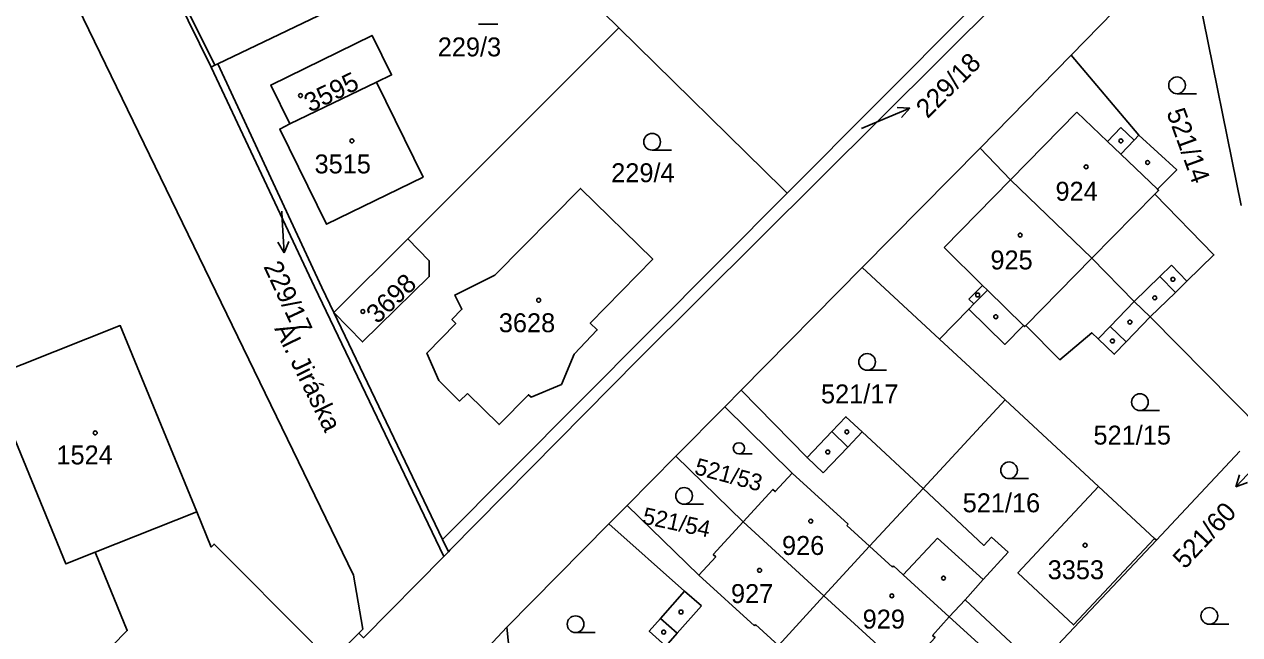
# Model space of a CAD drawing. Extents: x -679220 to -673243, y -1075091 to -1066557.
# Drawn here: x -675950 to -675840.9, y -1071652.9 to -1071598.1 of the extents above; entities that cross this region are included whole.
import ezdxf

# ---------------------------------------------------------------- set-up
doc = ezdxf.new("R2010")
doc.units = 0
for name, color, linetype in [('Hranice parcel', 7, 'Continuous'), ('Parcelní čísla', 7, 'Continuous'), ('Pop  PČ popisy', 7, 'Continuous'), ('Vnitřní kresba', 7, 'Continuous'), ('Značky budov', 7, 'Continuous'), ('Značky kultur', 7, 'Continuous')]:
    doc.layers.add(name, color=color, linetype=linetype)

msp = doc.modelspace()

# ---------------------------------------------------------------- linework, layer by layer
at = {"layer": 'Hranice parcel'}
for p, q in [((-675896.66, -1071598.42), (-675909.23, -1071586.08)), ((-675939.91, -1071588.47), (-675933.24, -1071601.95)), ((-675856.06, -1071600.88), (-675845.69, -1071590.25)), ((-675845.69, -1071590.25), (-675840.78, -1071614.39)), ((-675932.64, -1071601.66), (-675920.21, -1071595.68)), ((-675915.61, -1071617.37), (-675896.66, -1071598.42)), ((-675864.22, -1071609.24), (-675856.06, -1071600.88)), ((-675918.42, -1071603.32), (-675926.18, -1071607.06)), ((-675874.81, -1071619.96), (-675864.22, -1071609.24)), ((-675912.49, -1071644.37), (-675881.54, -1071613.27)), ((-675922.23, -1071624), (-675915.61, -1071617.37)), ((-675885.67, -1071630.95), (-675874.81, -1071619.96)), ((-675874.81, -1071619.96), (-675867.88, -1071626.38)), ((-675912.49, -1071644.37), (-675922.23, -1071624)), ((-675848.96, -1071624.39), (-675839.01, -1071634.47)), ((-675867.88, -1071626.38), (-675861.99, -1071631.84)), ((-675887.15, -1071632.45), (-675885.67, -1071630.95)), ((-675891.53, -1071636.88), (-675887.15, -1071632.45)), ((-675861.99, -1071631.84), (-675869.35, -1071639.78)), ((-675861.99, -1071631.84), (-675853.61, -1071639.61)), ((-675895.92, -1071641.31), (-675891.53, -1071636.88)), ((-675891.53, -1071636.88), (-675885.5, -1071642.8)), ((-675840.91, -1071636.43), (-675848.4, -1071644.43)), ((-675853.61, -1071639.61), (-675848.57, -1071644.27)), ((-675943.67, -1071645.52), (-675934.54, -1071641.89)), ((-675897.55, -1071642.97), (-675895.92, -1071641.31)), ((-675906.72, -1071652.25), (-675897.55, -1071642.97)), ((-675885.5, -1071642.8), (-675878.24, -1071649.44)), ((-675911.96, -1071645.47), (-675912.49, -1071644.37)), ((-675848.4, -1071644.43), (-675859.1, -1071655.78)), ((-675848.57, -1071644.27), (-675848.4, -1071644.43)), ((-675911.96, -1071645.47), (-675912.38, -1071645.9)), ((-675870.95, -1071656.1), (-675878.24, -1071649.44)), ((-675915.58, -1071661.71), (-675906.72, -1071652.25))]:
    msp.add_line(p, q, dxfattribs=at)
for points in [[(-675831.77, -1071565.57), (-675862.32, -1071595.73), (-675894.88, -1071628.17), (-675911.82, -1071645.32), (-675911.96, -1071645.47)], [(-676011.87, -1071581.65), (-676010.11, -1071577.99), (-675962.74, -1071567.26), (-675958.61, -1071569.02), (-675920.48, -1071647.57), (-675919.65, -1071652.44), (-675920, -1071652.79)], [(-675881.54, -1071613.27), (-675865.23, -1071596.89), (-675865.71, -1071596.42)], [(-675881.54, -1071613.27), (-675881.98, -1071612.85), (-675896.66, -1071598.42)], [(-675926.18, -1071607.06), (-675927.9, -1071603.57), (-675918.8, -1071599.11), (-675917.06, -1071602.66), (-675918.42, -1071603.32)], [(-675848.96, -1071624.39), (-675846.7, -1071622.19), (-675845.66, -1071621.18), (-675843.24, -1071618.82), (-675848.55, -1071613.37), (-675848.2, -1071613.02), (-675848.3, -1071612.91), (-675846.58, -1071611.18), (-675849.97, -1071608.07), (-675856.06, -1071600.88)], [(-675933.24, -1071601.95), (-675932.91, -1071601.79), (-675932.64, -1071601.66)], [(-675912.38, -1071645.9), (-675923.99, -1071621.69), (-675933.24, -1071601.95)], [(-675922.23, -1071624), (-675923.31, -1071621.75), (-675932.64, -1071601.66)], [(-675918.42, -1071603.32), (-675914.23, -1071611.83), (-675922.89, -1071616.07), (-675927.1, -1071607.52), (-675926.18, -1071607.06)], [(-675864.22, -1071609.24), (-675861.5, -1071612.08), (-675854.19, -1071619.12), (-675850.4, -1071623), (-675848.96, -1071624.39)], [(-675910.24, -1071631.25), (-675910.96, -1071631.94), (-675912.82, -1071630.1), (-675913.89, -1071627.65), (-675911.29, -1071624.98), (-675911.64, -1071624.63), (-675910.74, -1071623.7), (-675911.39, -1071622.42), (-675907.78, -1071620.63), (-675900.1, -1071612.84), (-675893.61, -1071619.2), (-675899.23, -1071624.94), (-675898.59, -1071625.56), (-675900.68, -1071627.72), (-675901.81, -1071630.46), (-675904.53, -1071631.6), (-675904.77, -1071631.37), (-675907.4, -1071634.06), (-675910.24, -1071631.25)], [(-675915.61, -1071617.37), (-675913.67, -1071619.34), (-675913.68, -1071620.76), (-675919.67, -1071626.63), (-675922.23, -1071624)], [(-675867.88, -1071626.38), (-675865.25, -1071623.69), (-675862, -1071626.86), (-675860.32, -1071625.16), (-675860.22, -1071625.26), (-675860.11, -1071625.15), (-675857.08, -1071628.23), (-675854.2, -1071625.81), (-675853.62, -1071626.36), (-675852.18, -1071627.74), (-675851.11, -1071626.62), (-675848.96, -1071624.39)], [(-675934.54, -1071641.89), (-675941.42, -1071625.16), (-675953.19, -1071629.84), (-675946.31, -1071646.57), (-675943.67, -1071645.52)], [(-675869.35, -1071639.78), (-675874.81, -1071634.71), (-675876.28, -1071633.35), (-675877.55, -1071634.69), (-675879.76, -1071637.01), (-675885.67, -1071630.95)], [(-675887.15, -1071632.45), (-675881.1, -1071638.42), (-675882.61, -1071640.07), (-675882.83, -1071639.87), (-675885.5, -1071642.8)], [(-675878.24, -1071649.44), (-675874.16, -1071644.98), (-675869.35, -1071639.78)], [(-675860.11, -1071654.88), (-675865.58, -1071649.78), (-675863.95, -1071647.98), (-675861.72, -1071645.51), (-675863.2, -1071644.17), (-675863.89, -1071644.9), (-675869.35, -1071639.78)], [(-675848.57, -1071644.27), (-675855.83, -1071652.04), (-675860.84, -1071647.36), (-675853.61, -1071639.61)], [(-675943.67, -1071645.52), (-675940.78, -1071652.55), (-675947.61, -1071659.51), (-675938.7, -1071668.46), (-675924.16, -1071653.64), (-675932.99, -1071644.79), (-675933.25, -1071645.05), (-675934.54, -1071641.89)], [(-675885.5, -1071642.8), (-675888.18, -1071645.72), (-675887.96, -1071645.93), (-675889.47, -1071647.57), (-675895.92, -1071641.31)], [(-675897.55, -1071642.97), (-675890.75, -1071649.02), (-675892.92, -1071651.46), (-675893.92, -1071652.6), (-675892.45, -1071653.96), (-675887.04, -1071658.99)], [(-675920, -1071652.79), (-675919.58, -1071653.19), (-675912.38, -1071645.9)], [(-675887.04, -1071658.99), (-675882.32, -1071653.9), (-675878.24, -1071649.44)], [(-675870.95, -1071656.1), (-675868.27, -1071653.18), (-675868.49, -1071652.98), (-675866.99, -1071651.33), (-675861.47, -1071656.34)], [(-675976.71, -1071708.75), (-675975.19, -1071708.41), (-675920, -1071652.79)], [(-675906.72, -1071652.25), (-675906.47, -1071654.59), (-675893.87, -1071666.36)]]:
    msp.add_lwpolyline(points, dxfattribs=at)
at = {"layer": 'Pop  PČ popisy'}
for p, q in [((-675873.31, -1071606.81), (-675870.55, -1071605.64)), ((-675870.55, -1071605.64), (-675871.67, -1071605.57)), ((-675870.55, -1071605.64), (-675871.27, -1071606.49)), ((-675874.87, -1071607.47), (-675873.31, -1071606.81)), ((-675926.91, -1071614.88), (-675926.87, -1071615.64)), ((-675926.87, -1071615.64), (-675926.71, -1071618.64)), ((-675926.71, -1071618.64), (-675927.27, -1071617.66)), ((-675926.71, -1071618.64), (-675926.27, -1071617.61)), ((-675839.21, -1071637.45), (-675841.26, -1071639.65)), ((-675841.26, -1071639.65), (-675840.94, -1071638.57)), ((-675841.26, -1071639.65), (-675840.21, -1071639.25))]:
    msp.add_line(p, q, dxfattribs=at)
at = {"layer": 'Vnitřní kresba'}
for p, q in [((-675932.91, -1071601.79), (-675939.59, -1071588.32)), ((-675855.53, -1071605.99), (-675861.5, -1071612.08)), ((-675855.53, -1071605.99), (-675852.78, -1071608.62)), ((-675852.78, -1071608.62), (-675851.59, -1071607.37)), ((-675851.59, -1071607.37), (-675850.39, -1071608.52)), ((-675850.39, -1071608.52), (-675851.59, -1071609.76)), ((-675850.39, -1071608.52), (-675849.97, -1071608.07)), ((-675852.78, -1071608.62), (-675851.59, -1071609.76)), ((-675851.59, -1071609.76), (-675848.3, -1071612.91)), ((-675861.5, -1071612.08), (-675867.46, -1071618.15)), ((-675854.19, -1071619.12), (-675848.55, -1071613.37)), ((-675867.46, -1071618.15), (-675864, -1071621.55)), ((-675860.11, -1071625.15), (-675854.19, -1071619.12)), ((-675848.1, -1071620.75), (-675847.06, -1071619.74)), ((-675847.06, -1071619.74), (-675845.66, -1071621.18)), ((-675864, -1071621.55), (-675865.23, -1071622.8)), ((-675864, -1071621.55), (-675863.57, -1071621.97)), ((-675850.4, -1071623), (-675848.1, -1071620.75)), ((-675848.1, -1071620.75), (-675846.7, -1071622.19)), ((-675864.8, -1071623.22), (-675863.57, -1071621.97)), ((-675863.57, -1071621.97), (-675860.32, -1071625.16)), ((-675865.25, -1071623.69), (-675864.8, -1071623.22)), ((-675865.23, -1071622.8), (-675864.8, -1071623.22)), ((-675852.55, -1071625.24), (-675850.4, -1071623)), ((-675853.62, -1071626.36), (-675852.55, -1071625.24)), ((-675852.55, -1071625.24), (-675851.11, -1071626.62)), ((-675876.11, -1071636.07), (-675877.55, -1071634.69)), ((-675874.81, -1071634.71), (-675876.11, -1071636.07)), ((-675876.11, -1071636.07), (-675878.31, -1071638.39)), ((-675878.31, -1071638.39), (-675879.76, -1071637.01)), ((-675881.1, -1071638.42), (-675876.08, -1071643.01)), ((-675876.08, -1071643.01), (-675876.19, -1071643.12)), ((-675876.19, -1071643.12), (-675874.16, -1071644.98)), ((-675871.12, -1071647.55), (-675868.04, -1071644.24)), ((-675868.04, -1071644.24), (-675863.95, -1071647.98)), ((-675874.16, -1071644.98), (-675872.1, -1071646.85)), ((-675872.1, -1071646.85), (-675872, -1071646.74)), ((-675872, -1071646.74), (-675871.12, -1071647.55)), ((-675889.47, -1071647.57), (-675884.49, -1071652.12)), ((-675871.12, -1071647.55), (-675866.99, -1071651.33)), ((-675890.75, -1071649.02), (-675889.25, -1071650.34)), ((-675865.58, -1071649.78), (-675866.99, -1071651.33)), ((-675889.25, -1071650.34), (-675891.42, -1071652.79)), ((-675892.92, -1071651.46), (-675891.42, -1071652.79)), ((-675884.49, -1071652.12), (-675884.39, -1071652.01)), ((-675884.39, -1071652.01), (-675882.32, -1071653.9)), ((-675891.42, -1071652.79), (-675892.45, -1071653.96))]:
    msp.add_line(p, q, dxfattribs=at)
at = {"layer": 'Značky budov'}
for centre in [(-675925.23, -1071604.51), (-675920.62, -1071608.58), (-675851.59, -1071608.58), (-675854.71, -1071610.91), (-675849.19, -1071610.52), (-675860.63, -1071617.04), (-675846.92, -1071621.01), (-675903.85, -1071622.89), (-675864.45, -1071622.42), (-675848.55, -1071622.67), (-675919.64, -1071623.9), (-675862.82, -1071624.37), (-675850.78, -1071624.85), (-675852.35, -1071626.55), (-675943.66, -1071634.8), (-675876.19, -1071634.71), (-675877.9, -1071636.52), (-675879.43, -1071642.73), (-675854.8, -1071644.89), (-675884.02, -1071647.14), (-675867.51, -1071647.84), (-675872.15, -1071649.43), (-675891.08, -1071650.88), (-675892.63, -1071652.69)]:
    msp.add_circle(centre, 0.175, dxfattribs=at)
at = {"layer": 'Značky kultur'}
for p, q in [((-675909.26, -1071598.11), (-675907.51, -1071598.11)), ((-675846.55, -1071604.34), (-675844.8, -1071604.34)), ((-675893.67, -1071609.41), (-675891.92, -1071609.41)), ((-675874.37, -1071629.18), (-675872.62, -1071629.18)), ((-675849.88, -1071632.79), (-675848.13, -1071632.79)), ((-675885.88, -1071636.68), (-675884.7, -1071636.68)), ((-675861.63, -1071638.91), (-675859.88, -1071638.91)), ((-675890.8, -1071641.21), (-675889.05, -1071641.21)), ((-675843.65, -1071651.99), (-675841.9, -1071651.99)), ((-675900.54, -1071652.73), (-675898.79, -1071652.73))]:
    msp.add_line(p, q, dxfattribs=at)
for centre, radius in [((-675846.55, -1071603.59), 0.75), ((-675893.67, -1071608.66), 0.75), ((-675874.37, -1071628.43), 0.75), ((-675849.88, -1071632.04), 0.75), ((-675885.88, -1071636.18), 0.502), ((-675861.63, -1071638.16), 0.75), ((-675890.8, -1071640.46), 0.75), ((-675843.65, -1071651.24), 0.75), ((-675900.54, -1071651.98), 0.75)]:
    msp.add_circle(centre, radius, dxfattribs=at)

# ---------------------------------------------------------------- texts
at = {"layer": 'Parcelní čísla'}
for s, p in [('229/3', (-675912.91, -1071600.99)), ('3515', (-675923.97, -1071611.5)), ('229/4', (-675897.34, -1071612.29)), ('924', (-675857.46, -1071613.95)), ('925', (-675863.3, -1071620.12)), ('3628', (-675907.43, -1071625.76)), ('521/17', (-675878.51, -1071632.15)), ('521/15', (-675854.05, -1071635.85)), ('1524', (-675947.14, -1071637.63)), ('521/16', (-675865.79, -1071641.93)), ('926', (-675882.01, -1071645.76)), ('3353', (-675858.16, -1071647.94)), ('927', (-675886.59, -1071650.08)), ('929', (-675874.77, -1071652.37))]:
    msp.add_text(s, height=1.7, dxfattribs=at).set_placement(p)
for s, height, rotation, p in [('229/18', 1.7, 45, (-675868.95, -1071606.63)), ('3595', 1.7, 26, (-675924.38, -1071606.06)), ('521/14', 1.7, 290, (-675847.52, -1071606.01)), ('229/17', 1.7, 295, (-675928.58, -1071619.86)), ('3698', 1.7, 44, (-675918.33, -1071625.08)), ('521/53', 1.5, 345, (-675889.95, -1071638.48)), ('521/60', 1.7, 47, (-675845.85, -1071647.1)), ('521/54', 1.5, 348, (-675894.62, -1071642.93))]:
    msp.add_text(s, height=height, rotation=rotation, dxfattribs=at).set_placement(p)
at = {"layer": 'Pop  PČ popisy'}
msp.add_text('Al. Jiráska', height=1.7, rotation=296, dxfattribs=at).set_placement((-675927.61, -1071625.44))

doc.saveas('drawing.dxf')
